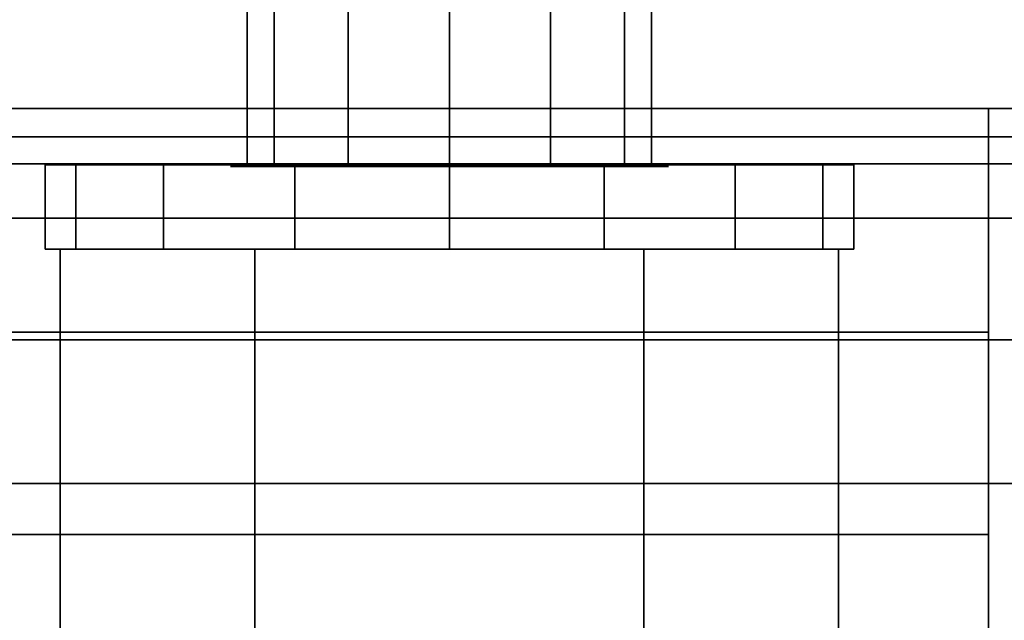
# Model space of a CAD drawing. Extents: x -48 to 48, y -49.6 to 48.
# Tile 782 of 890: x 27.2 to 29, y -1.1 to 0. Entities that reach past the tile are written whole.
import ezdxf

# ---------------------------------------------------------------- set-up
doc = ezdxf.new("R2010")
doc.units = 0

msp = doc.modelspace()

# ---------------------------------------------------------------- linework, layer by layer
at = {"layer": '11B1 [56]', "color": 1}
for points, invisible_edges in [([(34, -1.534, 52), (14.375, -1.534, 52), (14.375, 1.534, 52)], 12), ([(34, -1.534, 52), (14.375, 1.534, 52), (34, 1.534, 52)], 1), ([(34, 1.534, 58), (14.375, 1.534, 58), (14.375, -1.534, 58)], 12), ([(34, 1.534, 58), (14.375, -1.534, 58), (34, -1.534, 58)], 1), ([(34, -1.534, 57.767), (14.375, -1.534, 57.767), (14.375, 1.534, 57.767)], 12), ([(34, -1.534, 57.767), (14.375, 1.534, 57.767), (34, 1.534, 57.767)], 1), ([(34, 1.534, 52.233), (14.375, 1.534, 52.233), (14.375, -1.534, 52.233)], 12), ([(34, 1.534, 52.233), (14.375, -1.534, 52.233), (34, -1.534, 52.233)], 1)]:
    msp.add_3dface(points, dxfattribs=dict(at, invisible_edges=invisible_edges))
at = {"layer": '11B1 [56]', "color": 0}
for points, invisible_edges in [([(27.6752, 0.627, 60.8125), (27.6752, -0.252, 60.8125), (27.625, -0.252, 61)], 12), ([(27.6752, 0.627, 60.8125), (27.625, -0.252, 61), (27.625, 0.627, 61)], 1), ([(27.625, 0.627, 61), (27.625, -0.252, 61), (27.6752, -0.252, 61.1875)], 12), ([(27.625, 0.627, 61), (27.6752, -0.252, 61.1875), (27.6752, 0.627, 61.1875)], 1), ([(27.6752, 0.627, 61.1875), (27.6752, -0.252, 61.1875), (27.8125, -0.252, 61.3248)], 12), ([(27.6752, 0.627, 61.1875), (27.8125, -0.252, 61.3248), (27.8125, 0.627, 61.3248)], 1), ([(27.8125, 0.627, 60.6752), (27.8125, -0.252, 60.6752), (27.6752, -0.252, 60.8125)], 12), ([(27.8125, 0.627, 60.6752), (27.6752, -0.252, 60.8125), (27.6752, 0.627, 60.8125)], 1), ([(27.8125, 0.627, 61.3248), (27.8125, -0.252, 61.3248), (28, -0.252, 61.375)], 12), ([(27.8125, 0.627, 61.3248), (28, -0.252, 61.375), (28, 0.627, 61.375)], 1), ([(28, 0.627, 60.625), (28, -0.252, 60.625), (27.8125, -0.252, 60.6752)], 12), ([(28, 0.627, 60.625), (27.8125, -0.252, 60.6752), (27.8125, 0.627, 60.6752)], 1), ([(28, 0.627, 61.375), (28, -0.252, 61.375), (28.1875, -0.252, 61.3248)], 12), ([(28, 0.627, 61.375), (28.1875, -0.252, 61.3248), (28.1875, 0.627, 61.3248)], 1), ([(28.1875, 0.627, 60.6752), (28.1875, -0.252, 60.6752), (28, -0.252, 60.625)], 12), ([(28.1875, 0.627, 60.6752), (28, -0.252, 60.625), (28, 0.627, 60.625)], 1), ([(28.1875, 0.627, 61.3248), (28.1875, -0.252, 61.3248), (28.3248, -0.252, 61.1875)], 12), ([(28.1875, 0.627, 61.3248), (28.3248, -0.252, 61.1875), (28.3248, 0.627, 61.1875)], 1), ([(28.3248, 0.627, 60.8125), (28.3248, -0.252, 60.8125), (28.1875, -0.252, 60.6752)], 12), ([(28.3248, 0.627, 60.8125), (28.1875, -0.252, 60.6752), (28.1875, 0.627, 60.6752)], 1), ([(28.3248, 0.627, 61.1875), (28.3248, -0.252, 61.1875), (28.375, -0.252, 61)], 12), ([(28.3248, 0.627, 61.1875), (28.375, -0.252, 61), (28.375, 0.627, 61)], 1), ([(28.375, 0.627, 61), (28.375, -0.252, 61), (28.3248, -0.252, 60.8125)], 12), ([(28.375, 0.627, 61), (28.3248, -0.252, 60.8125), (28.3248, 0.627, 60.8125)], 1), ([(27.3071, -0.252, 61.287), (27.3071, -0.252, 60.713), (27.25, -0.252, 61)], 1), ([(27.3071, -0.252, 60.713), (27.3071, -0.40825, 60.713), (27.25, -0.40825, 61)], 12), ([(27.3071, -0.252, 60.713), (27.25, -0.40825, 61), (27.25, -0.252, 61)], 1), ([(27.25, -0.252, 61), (27.25, -0.40825, 61), (27.3071, -0.40825, 61.287)], 12), ([(27.25, -0.252, 61), (27.3071, -0.40825, 61.287), (27.3071, -0.252, 61.287)], 1), ([(27.3071, -0.252, 61.287), (27.4697, -0.252, 61.5303), (27.713, -0.252, 61.6929)], 12), ([(27.3071, -0.252, 61.287), (27.713, -0.252, 61.6929), (28, -0.252, 61.75)], 13), ([(27.3071, -0.252, 61.287), (28, -0.252, 61.75), (28.287, -0.252, 61.6929)], 13), ([(27.3071, -0.252, 61.287), (28.287, -0.252, 61.6929), (28.5303, -0.252, 61.5303)], 13), ([(27.3071, -0.252, 61.287), (28.5303, -0.252, 61.5303), (28.6929, -0.252, 61.287)], 13), ([(27.3071, -0.252, 61.287), (28.6929, -0.252, 61.287), (28.75, -0.252, 61)], 13), ([(27.3071, -0.252, 61.287), (28.75, -0.252, 61), (28.6929, -0.252, 60.713)], 13), ([(27.3071, -0.252, 61.287), (28.6929, -0.252, 60.713), (28.5303, -0.252, 60.4697)], 13), ([(27.3071, -0.252, 61.287), (28.5303, -0.252, 60.4697), (28.287, -0.252, 60.3071)], 13), ([(27.3071, -0.252, 61.287), (28.287, -0.252, 60.3071), (28, -0.252, 60.25)], 13), ([(27.3071, -0.252, 61.287), (28, -0.252, 60.25), (27.713, -0.252, 60.3071)], 13), ([(27.3071, -0.252, 61.287), (27.713, -0.252, 60.3071), (27.4697, -0.252, 60.4697)], 13), ([(27.3071, -0.252, 61.287), (27.4697, -0.252, 60.4697), (27.3071, -0.252, 60.713)], 13), ([(27.3071, -0.252, 61.287), (27.3071, -0.40825, 61.287), (27.4697, -0.40825, 61.5303)], 12), ([(27.3071, -0.252, 61.287), (27.4697, -0.40825, 61.5303), (27.4697, -0.252, 61.5303)], 1), ([(27.4697, -0.252, 60.4697), (27.4697, -0.40825, 60.4697), (27.3071, -0.40825, 60.713)], 12), ([(27.4697, -0.252, 60.4697), (27.3071, -0.40825, 60.713), (27.3071, -0.252, 60.713)], 1), ([(27.4697, -0.252, 61.5303), (27.4697, -0.40825, 61.5303), (27.713, -0.40825, 61.6929)], 12), ([(27.4697, -0.252, 61.5303), (27.713, -0.40825, 61.6929), (27.713, -0.252, 61.6929)], 1), ([(27.713, -0.252, 60.3071), (27.713, -0.40825, 60.3071), (27.4697, -0.40825, 60.4697)], 12), ([(27.713, -0.252, 60.3071), (27.4697, -0.40825, 60.4697), (27.4697, -0.252, 60.4697)], 1), ([(27.625, -0.252, 61), (27.6752, -0.252, 60.8125), (27.8125, -0.252, 60.6752)], 12), ([(27.625, -0.252, 61), (27.8125, -0.252, 60.6752), (28, -0.252, 60.625)], 13), ([(27.625, -0.252, 61), (28, -0.252, 60.625), (28.1875, -0.252, 60.6752)], 13), ([(27.625, -0.252, 61), (28.1875, -0.252, 60.6752), (28.3248, -0.252, 60.8125)], 13), ([(27.625, -0.252, 61), (28.3248, -0.252, 60.8125), (28.375, -0.252, 61)], 13), ([(27.625, -0.252, 61), (28.375, -0.252, 61), (28.3248, -0.252, 61.1875)], 13), ([(27.625, -0.252, 61), (28.3248, -0.252, 61.1875), (28.1875, -0.252, 61.3248)], 13), ([(27.625, -0.252, 61), (28.1875, -0.252, 61.3248), (28, -0.252, 61.375)], 13), ([(27.625, -0.252, 61), (28, -0.252, 61.375), (27.8125, -0.252, 61.3248)], 13), ([(27.625, -0.252, 61), (27.8125, -0.252, 61.3248), (27.6752, -0.252, 61.1875)], 1), ([(27.713, -0.252, 61.6929), (27.713, -0.40825, 61.6929), (28, -0.40825, 61.75)], 12), ([(27.713, -0.252, 61.6929), (28, -0.40825, 61.75), (28, -0.252, 61.75)], 1), ([(28, -0.252, 60.25), (28, -0.40825, 60.25), (27.713, -0.40825, 60.3071)], 12), ([(28, -0.252, 60.25), (27.713, -0.40825, 60.3071), (27.713, -0.252, 60.3071)], 1), ([(28, -0.252, 61.75), (28, -0.40825, 61.75), (28.287, -0.40825, 61.6929)], 12), ([(28, -0.252, 61.75), (28.287, -0.40825, 61.6929), (28.287, -0.252, 61.6929)], 1), ([(28.287, -0.252, 60.3071), (28.287, -0.40825, 60.3071), (28, -0.40825, 60.25)], 12), ([(28.287, -0.252, 60.3071), (28, -0.40825, 60.25), (28, -0.252, 60.25)], 1), ([(28.287, -0.252, 61.6929), (28.287, -0.40825, 61.6929), (28.5303, -0.40825, 61.5303)], 12), ([(28.287, -0.252, 61.6929), (28.5303, -0.40825, 61.5303), (28.5303, -0.252, 61.5303)], 1), ([(28.5303, -0.252, 60.4697), (28.5303, -0.40825, 60.4697), (28.287, -0.40825, 60.3071)], 12), ([(28.5303, -0.252, 60.4697), (28.287, -0.40825, 60.3071), (28.287, -0.252, 60.3071)], 1), ([(28.5303, -0.252, 61.5303), (28.5303, -0.40825, 61.5303), (28.6929, -0.40825, 61.287)], 12), ([(28.5303, -0.252, 61.5303), (28.6929, -0.40825, 61.287), (28.6929, -0.252, 61.287)], 1), ([(28.6929, -0.252, 60.713), (28.6929, -0.40825, 60.713), (28.5303, -0.40825, 60.4697)], 12), ([(28.6929, -0.252, 60.713), (28.5303, -0.40825, 60.4697), (28.5303, -0.252, 60.4697)], 1), ([(28.6929, -0.252, 61.287), (28.6929, -0.40825, 61.287), (28.75, -0.40825, 61)], 12), ([(28.6929, -0.252, 61.287), (28.75, -0.40825, 61), (28.75, -0.252, 61)], 1), ([(28.75, -0.252, 61), (28.75, -0.40825, 61), (28.6929, -0.40825, 60.713)], 12), ([(28.75, -0.252, 61), (28.6929, -0.40825, 60.713), (28.6929, -0.252, 60.713)], 1), ([(27.25, -0.40825, 61), (27.3071, -0.40825, 60.713), (27.4697, -0.40825, 60.4697)], 12), ([(27.25, -0.40825, 61), (27.4697, -0.40825, 60.4697), (27.713, -0.40825, 60.3071)], 13), ([(27.25, -0.40825, 61), (27.713, -0.40825, 60.3071), (28, -0.40825, 60.25)], 13), ([(27.25, -0.40825, 61), (28, -0.40825, 60.25), (28.287, -0.40825, 60.3071)], 13), ([(27.25, -0.40825, 61), (28.287, -0.40825, 60.3071), (28.5303, -0.40825, 60.4697)], 13), ([(27.25, -0.40825, 61), (28.5303, -0.40825, 60.4697), (28.6929, -0.40825, 60.713)], 13), ([(27.25, -0.40825, 61), (28.6929, -0.40825, 60.713), (28.75, -0.40825, 61)], 13), ([(27.25, -0.40825, 61), (28.75, -0.40825, 61), (28.6929, -0.40825, 61.287)], 13), ([(27.25, -0.40825, 61), (28.6929, -0.40825, 61.287), (28.5303, -0.40825, 61.5303)], 13), ([(27.25, -0.40825, 61), (28.5303, -0.40825, 61.5303), (28.287, -0.40825, 61.6929)], 13), ([(27.25, -0.40825, 61), (28.287, -0.40825, 61.6929), (28, -0.40825, 61.75)], 13), ([(27.25, -0.40825, 61), (28, -0.40825, 61.75), (27.713, -0.40825, 61.6929)], 13), ([(27.25, -0.40825, 61), (27.713, -0.40825, 61.6929), (27.4697, -0.40825, 61.5303)], 13), ([(27.25, -0.40825, 61), (27.4697, -0.40825, 61.5303), (27.3071, -0.40825, 61.287)], 1), ([(27.2783, -0.40825, 61), (27.6392, -0.40825, 61.625), (28.3608, -0.40825, 61.625)], 12), ([(27.2783, -0.40825, 61), (28.3608, -0.40825, 61.625), (28.7217, -0.40825, 61)], 13), ([(27.2783, -0.40825, 61), (28.7217, -0.40825, 61), (28.3608, -0.40825, 60.375)], 13), ([(27.2783, -0.40825, 61), (28.3608, -0.40825, 60.375), (27.6392, -0.40825, 60.375)], 1), ([(27.2783, -0.40825, 61), (27.2783, -1.14263, 61), (27.6392, -1.14263, 61.625)], 12), ([(27.2783, -0.40825, 61), (27.6392, -1.14263, 61.625), (27.6392, -0.40825, 61.625)], 1), ([(27.6392, -0.40825, 60.375), (27.6392, -1.14263, 60.375), (27.2783, -1.14263, 61)], 12), ([(27.6392, -0.40825, 60.375), (27.2783, -1.14263, 61), (27.2783, -0.40825, 61)], 1), ([(27.6392, -0.40825, 61.625), (27.6392, -1.14263, 61.625), (28.3608, -1.14263, 61.625)], 12), ([(27.6392, -0.40825, 61.625), (28.3608, -1.14263, 61.625), (28.3608, -0.40825, 61.625)], 1), ([(28.3608, -0.40825, 60.375), (28.3608, -1.14263, 60.375), (27.6392, -1.14263, 60.375)], 12), ([(28.3608, -0.40825, 60.375), (27.6392, -1.14263, 60.375), (27.6392, -0.40825, 60.375)], 1), ([(28.3608, -0.40825, 61.625), (28.3608, -1.14263, 61.625), (28.7217, -1.14263, 61)], 12), ([(28.3608, -0.40825, 61.625), (28.7217, -1.14263, 61), (28.7217, -0.40825, 61)], 1), ([(28.7217, -0.40825, 61), (28.7217, -1.14263, 61), (28.3608, -1.14263, 60.375)], 12), ([(28.7217, -0.40825, 61), (28.3608, -1.14263, 60.375), (28.3608, -0.40825, 60.375)], 1)]:
    msp.add_3dface(points, dxfattribs=dict(at, invisible_edges=invisible_edges))
at = {"layer": '11C1 [49]', "color": 0}
for points, invisible_edges in [([(34, -0.25, 63), (34, 0.25, 63), (26, 0.25, 63)], 12), ([(34, -0.25, 63), (26, 0.25, 63), (26, -0.25, 63)], 1), ([(26, -0.25, 59), (26, 0.25, 59), (34, 0.25, 59)], 12), ([(26, -0.25, 59), (34, 0.25, 59), (34, -0.25, 59)], 1), ([(34, -0.25, 63), (26, -0.25, 63), (26, -0.25, 59)], 12), ([(34, -0.25, 63), (26, -0.25, 59), (34, -0.25, 59)], 1)]:
    msp.add_3dface(points, dxfattribs=dict(at, invisible_edges=invisible_edges))
at = {"layer": '11C1 [49]', "color": 6}
for points, invisible_edges in [([(28, -0.255, 61.4062), (27.6247, -0.255, 61.1555), (27.5938, -0.255, 61)], 13), ([(28, -0.255, 61.4062), (27.5938, -0.255, 61), (27.6247, -0.255, 60.8445)], 13), ([(28, -0.255, 61.4062), (27.7127, -0.255, 61.2873), (27.6247, -0.255, 61.1555)], 13), ([(28, -0.255, 61.4062), (27.6247, -0.255, 60.8445), (27.7127, -0.255, 60.7127)], 13), ([(28, -0.255, 61.4062), (27.8445, -0.255, 61.3753), (27.7127, -0.255, 61.2873)], 12), ([(28, -0.255, 61.4062), (27.7127, -0.255, 60.7127), (27.8445, -0.255, 60.6247)], 13), ([(28, -0.255, 61.4062), (27.8445, -0.255, 60.6247), (28, -0.255, 60.5938)], 13), ([(28, -0.255, 61.4062), (28, -0.255, 60.5938), (28.1555, -0.255, 60.6247)], 13), ([(28, -0.255, 61.4062), (28.1555, -0.255, 60.6247), (28.2873, -0.255, 60.7127)], 13), ([(28, -0.255, 61.4062), (28.2873, -0.255, 60.7127), (28.3753, -0.255, 60.8445)], 13), ([(28, -0.255, 61.4062), (28.3753, -0.255, 60.8445), (28.4062, -0.255, 61)], 13), ([(28, -0.255, 61.4062), (28.4062, -0.255, 61), (28.3753, -0.255, 61.1555)], 13), ([(28, -0.255, 61.4062), (28.3753, -0.255, 61.1555), (28.2873, -0.255, 61.2873)], 13), ([(28, -0.255, 61.4062), (28.2873, -0.255, 61.2873), (28.1555, -0.255, 61.3753)], 1)]:
    msp.add_3dface(points, dxfattribs=dict(at, invisible_edges=invisible_edges))
at = {"layer": '5B2 [24]', "color": 1}
for points, invisible_edges in [([(48, -3.495, 30.1), (6.0625, -3.495, 30.1), (6.0625, 3.495, 30.1)], 12), ([(48, -3.495, 30.1), (6.0625, 3.495, 30.1), (48, 3.495, 30.1)], 1), ([(48, 3.495, 46), (6.0625, 3.495, 46), (6.0625, -3.495, 46)], 12), ([(48, 3.495, 46), (6.0625, -3.495, 46), (48, -3.495, 46)], 1), ([(48, -0.1475, 31.225), (6.0625, -0.1475, 31.225), (6.0625, -0.200404, 30.959)], 12), ([(48, -0.1475, 31.225), (6.0625, -0.200404, 30.959), (48, -0.200404, 30.959)], 1), ([(18.7833, -0.1475, 34.9748), (6.0625, -0.1475, 31.225), (48, -0.1475, 31.225)], 13), ([(48, -0.1475, 38), (48, -0.1475, 44.875), (6.0625, -0.1475, 44.875)], 12), ([(48, -0.1475, 38), (6.0625, -0.1475, 44.875), (18.4732, -0.1475, 41.089)], 15), ([(48, -0.200404, 45.141), (6.0625, -0.200404, 45.141), (6.0625, -0.1475, 44.875)], 12), ([(48, -0.200404, 45.141), (6.0625, -0.1475, 44.875), (48, -0.1475, 44.875)], 1), ([(48, -0.1475, 38), (18.4732, -0.1475, 41.089), (18.7833, -0.1475, 41.0252)], 13), ([(19.0853, -0.1475, 35.0695), (18.7833, -0.1475, 34.9748), (48, -0.1475, 31.225)], 14), ([(48, -0.1475, 38), (18.7833, -0.1475, 41.0252), (19.0853, -0.1475, 40.9305)], 13), ([(19.3762, -0.1475, 35.1944), (19.0853, -0.1475, 35.0695), (48, -0.1475, 31.225)], 14), ([(48, -0.1475, 38), (19.0853, -0.1475, 40.9305), (19.3762, -0.1475, 40.8056)], 13), ([(19.653, -0.1475, 35.348), (19.3762, -0.1475, 35.1944), (48, -0.1475, 31.225)], 14), ([(48, -0.1475, 38), (19.3762, -0.1475, 40.8056), (19.653, -0.1475, 40.652)], 13), ([(19.9128, -0.1475, 35.5288), (19.653, -0.1475, 35.348), (48, -0.1475, 31.225)], 14), ([(48, -0.1475, 38), (19.653, -0.1475, 40.652), (19.9128, -0.1475, 40.4712)], 13), ([(20.153, -0.1475, 35.735), (19.9128, -0.1475, 35.5288), (48, -0.1475, 31.225)], 14), ([(48, -0.1475, 38), (19.9128, -0.1475, 40.4712), (20.153, -0.1475, 40.265)], 13), ([(20.3711, -0.1475, 35.9645), (20.153, -0.1475, 35.735), (48, -0.1475, 31.225)], 14), ([(48, -0.1475, 38), (20.153, -0.1475, 40.265), (20.3711, -0.1475, 40.0355)], 13), ([(20.5649, -0.1475, 36.2148), (20.3711, -0.1475, 35.9645), (48, -0.1475, 31.225)], 14), ([(48, -0.1475, 38), (20.3711, -0.1475, 40.0355), (20.5649, -0.1475, 39.7852)], 13), ([(20.7323, -0.1475, 36.4834), (20.5649, -0.1475, 36.2148), (48, -0.1475, 31.225)], 14), ([(48, -0.1475, 38), (20.5649, -0.1475, 39.7852), (20.7323, -0.1475, 39.5166)], 13), ([(20.8717, -0.1475, 36.7676), (20.7323, -0.1475, 36.4834), (48, -0.1475, 31.225)], 14), ([(48, -0.1475, 38), (20.7323, -0.1475, 39.5166), (20.8717, -0.1475, 39.2324)], 13), ([(20.9817, -0.1475, 37.0645), (20.8717, -0.1475, 36.7676), (48, -0.1475, 31.225)], 14), ([(48, -0.1475, 38), (20.8717, -0.1475, 39.2324), (20.9817, -0.1475, 38.9355)], 13), ([(21.061, -0.1475, 37.3709), (20.9817, -0.1475, 37.0645), (48, -0.1475, 31.225)], 14), ([(48, -0.1475, 38), (20.9817, -0.1475, 38.9355), (21.061, -0.1475, 38.6291)], 13), ([(21.109, -0.1475, 37.6838), (21.061, -0.1475, 37.3709), (48, -0.1475, 31.225)], 14), ([(48, -0.1475, 38), (21.061, -0.1475, 38.6291), (21.109, -0.1475, 38.3162)], 13), ([(21.125, -0.1475, 38), (21.109, -0.1475, 37.6838), (48, -0.1475, 31.225)], 14), ([(48, -0.1475, 38), (21.109, -0.1475, 38.3162), (21.125, -0.1475, 38)], 1), ([(21.125, -0.1475, 38), (48, -0.1475, 31.225), (48, -0.1475, 38)], 1), ([(48, -0.200404, 30.959), (6.0625, -0.200404, 30.959), (6.0625, -0.351061, 30.7336)], 12), ([(48, -0.200404, 30.959), (6.0625, -0.351061, 30.7336), (48, -0.351061, 30.7336)], 1), ([(48, -0.351061, 45.3664), (6.0625, -0.351061, 45.3664), (6.0625, -0.200404, 45.141)], 12), ([(48, -0.351061, 45.3664), (6.0625, -0.200404, 45.141), (48, -0.200404, 45.141)], 1), ([(48, -0.351061, 30.7336), (6.0625, -0.351061, 30.7336), (6.0625, -0.576535, 30.5829)], 12), ([(48, -0.351061, 30.7336), (6.0625, -0.576535, 30.5829), (48, -0.576535, 30.5829)], 1), ([(48, -0.576535, 45.5171), (6.0625, -0.576535, 45.5171), (6.0625, -0.351061, 45.3664)], 12), ([(48, -0.576535, 45.5171), (6.0625, -0.351061, 45.3664), (48, -0.351061, 45.3664)], 1), ([(48, -0.576535, 30.5829), (6.0625, -0.576535, 30.5829), (6.0625, -0.8425, 30.53)], 12), ([(48, -0.576535, 30.5829), (6.0625, -0.8425, 30.53), (48, -0.8425, 30.53)], 1), ([(48, -0.8425, 45.57), (6.0625, -0.8425, 45.57), (6.0625, -0.576535, 45.5171)], 12), ([(48, -0.8425, 45.57), (6.0625, -0.576535, 45.5171), (48, -0.576535, 45.5171)], 1), ([(48, -0.8425, 30.53), (6.0625, -0.8425, 30.53), (6.0625, -3.495, 30.53)], 12), ([(48, -0.8425, 30.53), (6.0625, -3.495, 30.53), (48, -3.495, 30.53)], 1), ([(48, -3.495, 45.57), (6.0625, -3.495, 45.57), (6.0625, -0.8425, 45.57)], 12), ([(48, -3.495, 45.57), (6.0625, -0.8425, 45.57), (48, -0.8425, 45.57)], 1)]:
    msp.add_3dface(points, dxfattribs=dict(at, invisible_edges=invisible_edges))
at = {"layer": '6B2 [51]', "color": 1}
for points, invisible_edges in [([(44, -3.495, 64.1), (1, -3.495, 64.1), (1, 3.495, 64.1)], 12), ([(44, -3.495, 64.1), (1, 3.495, 64.1), (44, 3.495, 64.1)], 1), ([(44, 3.495, 80), (1, 3.495, 80), (1, -3.495, 80)], 12), ([(44, 3.495, 80), (1, -3.495, 80), (44, -3.495, 80)], 1), ([(44, -0.1475, 65.225), (1, -0.1475, 65.225), (1, -0.200404, 64.959)], 12), ([(44, -0.1475, 65.225), (1, -0.200404, 64.959), (44, -0.200404, 64.959)], 1), ([(25.5, -0.1475, 68), (1, -0.1475, 65.225), (44, -0.1475, 65.225)], 13), ([(44, -0.1475, 78.875), (1, -0.1475, 78.875), (10.5, -0.1475, 76)], 14), ([(44, -0.200404, 79.141), (1, -0.200404, 79.141), (1, -0.1475, 78.875)], 12), ([(44, -0.200404, 79.141), (1, -0.1475, 78.875), (44, -0.1475, 78.875)], 1), ([(44, -0.1475, 78.875), (10.5, -0.1475, 76), (18, -0.1475, 76)], 13), ([(44, -0.1475, 78.875), (18, -0.1475, 76), (25.5, -0.1475, 76)], 13), ([(25.75, -0.1475, 68.067), (25.5, -0.1475, 68), (44, -0.1475, 65.225)], 14), ([(44, -0.1475, 72), (44, -0.1475, 78.875), (25.5, -0.1475, 76)], 14), ([(44, -0.1475, 72), (25.5, -0.1475, 76), (25.75, -0.1475, 75.933)], 13), ([(25.933, -0.1475, 68.25), (25.75, -0.1475, 68.067), (44, -0.1475, 65.225)], 14), ([(44, -0.1475, 72), (25.75, -0.1475, 75.933), (25.933, -0.1475, 75.75)], 13), ([(26, -0.1475, 68.5), (25.933, -0.1475, 68.25), (44, -0.1475, 65.225)], 14), ([(44, -0.1475, 72), (25.933, -0.1475, 75.75), (26, -0.1475, 75.5)], 13), ([(26, -0.1475, 72), (26, -0.1475, 68.5), (44, -0.1475, 65.225)], 14), ([(26, -0.1475, 72), (44, -0.1475, 65.225), (44, -0.1475, 72)], 1), ([(44, -0.1475, 72), (26, -0.1475, 75.5), (26, -0.1475, 72)], 1), ([(44, -0.200404, 64.959), (1, -0.200404, 64.959), (1, -0.351061, 64.7336)], 12), ([(44, -0.200404, 64.959), (1, -0.351061, 64.7336), (44, -0.351061, 64.7336)], 1), ([(44, -0.351061, 79.3664), (1, -0.351061, 79.3664), (1, -0.200404, 79.141)], 12), ([(44, -0.351061, 79.3664), (1, -0.200404, 79.141), (44, -0.200404, 79.141)], 1), ([(44, -0.351061, 64.7336), (1, -0.351061, 64.7336), (1, -0.576535, 64.5829)], 12), ([(44, -0.351061, 64.7336), (1, -0.576535, 64.5829), (44, -0.576535, 64.5829)], 1), ([(44, -0.576535, 79.5171), (1, -0.576535, 79.5171), (1, -0.351061, 79.3664)], 12), ([(44, -0.576535, 79.5171), (1, -0.351061, 79.3664), (44, -0.351061, 79.3664)], 1), ([(44, -0.576535, 64.5829), (1, -0.576535, 64.5829), (1, -0.8425, 64.53)], 12), ([(44, -0.576535, 64.5829), (1, -0.8425, 64.53), (44, -0.8425, 64.53)], 1), ([(44, -0.8425, 79.57), (1, -0.8425, 79.57), (1, -0.576535, 79.5171)], 12), ([(44, -0.8425, 79.57), (1, -0.576535, 79.5171), (44, -0.576535, 79.5171)], 1), ([(44, -0.8425, 64.53), (1, -0.8425, 64.53), (1, -3.495, 64.53)], 12), ([(44, -0.8425, 64.53), (1, -3.495, 64.53), (44, -3.495, 64.53)], 1), ([(44, -3.495, 79.57), (1, -3.495, 79.57), (1, -0.8425, 79.57)], 12), ([(44, -3.495, 79.57), (1, -0.8425, 79.57), (44, -0.8425, 79.57)], 1)]:
    msp.add_3dface(points, dxfattribs=dict(at, invisible_edges=invisible_edges))
at = {"layer": '6B2 [51]', "color": 0}
for points, invisible_edges in [([(7, -0.1475, 77), (7, -3.1475, 77), (29, -3.1475, 77)], 12), ([(7, -0.1475, 77), (29, -3.1475, 77), (29, -0.1475, 77)], 1), ([(29, -0.1475, 76.5), (29, -3.1475, 76.5), (7, -3.1475, 76.5)], 12), ([(29, -0.1475, 76.5), (7, -3.1475, 76.5), (7, -0.1475, 76.5)], 1), ([(29, -0.1475, 77), (29, -0.1475, 76.5), (7, -0.1475, 76.5)], 12), ([(29, -0.1475, 77), (7, -0.1475, 76.5), (7, -0.1475, 77)], 1), ([(7, -0.1475, 67.5), (7, -3.1475, 67.5), (29, -3.1475, 67.5)], 12), ([(7, -0.1475, 67.5), (29, -3.1475, 67.5), (29, -0.1475, 67.5)], 1), ([(29, -0.1475, 67), (29, -3.1475, 67), (7, -3.1475, 67)], 12), ([(29, -0.1475, 67), (7, -3.1475, 67), (7, -0.1475, 67)], 1), ([(29, -0.1475, 67.5), (29, -0.1475, 67), (7, -0.1475, 67)], 12), ([(29, -0.1475, 67.5), (7, -0.1475, 67), (7, -0.1475, 67.5)], 1), ([(29, -3.1475, 77), (29, -3.1475, 76.5), (29, -0.1475, 76.5)], 12), ([(29, -3.1475, 77), (29, -0.1475, 76.5), (29, -0.1475, 77)], 1), ([(29, -3.1475, 67.5), (29, -3.1475, 67), (29, -0.1475, 67)], 12), ([(29, -3.1475, 67.5), (29, -0.1475, 67), (29, -0.1475, 67.5)], 1), ([(22.5, -0.5625, 80), (22.5, -0.5625, 84.5), (29, -0.5625, 84.5)], 12), ([(22.5, -0.5625, 80), (29, -0.5625, 84.5), (29, -0.5625, 80)], 1), ([(22.5, -0.5625, 84.5), (22.5, -0.9375, 84.5), (29, -0.9375, 84.5)], 12), ([(22.5, -0.5625, 84.5), (29, -0.9375, 84.5), (29, -0.5625, 84.5)], 1), ([(29, -0.5625, 80), (29, -0.9375, 80), (22.5, -0.9375, 80)], 12), ([(29, -0.5625, 80), (22.5, -0.9375, 80), (22.5, -0.5625, 80)], 1), ([(29, -0.5625, 84.5), (29, -0.9375, 84.5), (29, -0.9375, 80)], 12), ([(29, -0.5625, 84.5), (29, -0.9375, 80), (29, -0.5625, 80)], 1), ([(29, -0.9375, 80), (29, -0.9375, 84.5), (22.5, -0.9375, 84.5)], 12), ([(29, -0.9375, 80), (22.5, -0.9375, 84.5), (22.5, -0.9375, 80)], 1)]:
    msp.add_3dface(points, dxfattribs=dict(at, invisible_edges=invisible_edges))

doc.saveas('drawing.dxf')
